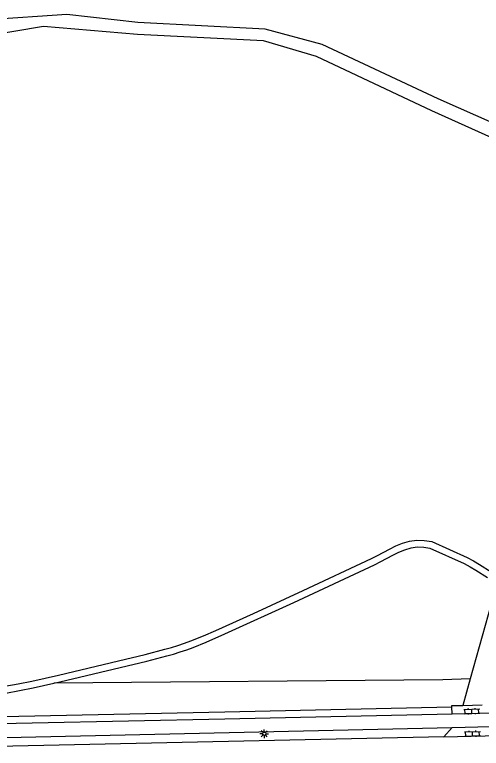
# Model space of a CAD drawing. Extents: x 128999 to 131010, y 395498 to 399007.
# Drawn here: x 129255.1 to 129323.1, y 396106.1 to 396213.1 of the extents above; entities that cross this region are included whole.
import ezdxf

# ---------------------------------------------------------------- set-up
doc = ezdxf.new("R2010")
doc.units = 0
for name, color, linetype in [('gg-knt-onverhard', 7, 'Continuous'), ('gg-knt-verharding', 7, 'Continuous'), ('gt-grn-groengrens', 7, 'Continuous'), ('gt-grn-groengrens NZ', 7, 'Continuous'), ('gt-symb-klinker verharding', 7, 'Continuous'), ('gt-symb-lichtmast', 7, 'Continuous')]:
    doc.layers.add(name, color=color, linetype=linetype)

# ---------------------------------------------------------------- blocks, each defined once
blk = doc.blocks.new('gt0-KL1')
at = {"layer": 'gt-symb-klinker verharding'}
for p, q in [((-1.15, 0.3), (1.15, 0.3)), ((-1, -0.3), (-1, 0.3)), ((-0.5, 0.3), (-0.5, 0.45)), ((0, -0.3), (0, 0.3)), ((0.5, 0.3), (0.5, 0.45)), ((1, -0.3), (1, 0.3)), ((-1.15, -0.3), (1.15, -0.3)), ((-0.5, -0.45), (-0.5, -0.3)), ((0.5, -0.45), (0.5, -0.3))]:
    blk.add_line(p, q, dxfattribs=at)
blk = doc.blocks.new('gt0-LMAST')
at = {"layer": 'gt-symb-lichtmast'}
for p, q in [((-0.18, 0.17), (-0.45, 0.44)), ((-0.01, 0.25), (-0.01, 0.62)), ((0.17, 0.17), (0.44, 0.44)), ((-0.26, 0), (-0.63, 0)), ((-0.18, -0.18), (-0.45, -0.45)), ((-0.01, -0.25), (-0.01, -0.63)), ((0.44, -0.45), (0.17, -0.18)), ((0.24, 0), (0.62, 0))]:
    blk.add_line(p, q, dxfattribs=at)
blk.add_circle((-0.01, 0), 0.25, dxfattribs=at)

msp = doc.modelspace()

# ---------------------------------------------------------------- linework, layer by layer
at = {"layer": 'gg-knt-onverhard'}
for p, q in [((129325.45, 396130.24), (129321.52, 396116.2)), ((129321.52, 396116.2), (129320.44, 396112.35))]:
    msp.add_line(p, q, dxfattribs=at)
for points in [[(129339.24, 396190.9), (129316.82, 396200.81), (129299.94, 396208.77), (129291.62, 396210.99), (129273.08, 396211.98), (129262.73, 396213.1), (129251.24, 396212.37), (129241.48, 396209.11), (129231.14, 396204.21), (129226.65, 396199.72)], [(129338.79, 396188.76), (129315.91, 396199.09), (129299.13, 396207), (129291.36, 396209.29), (129273.02, 396210.21), (129259.31, 396211.37), (129250.33, 396209.85), (129240.01, 396206.35), (129230.72, 396201.85), (129227.71, 396198.24)], [(129253.7, 396115.14), (129255.65, 396115.48), (129257.6, 396115.88), (129261.49, 396116.77), (129270.25, 396118.83), (129274.13, 396119.78), (129277.02, 396120.54), (129277.98, 396120.8), (129278.92, 396121.09), (129279.86, 396121.4), (129280.78, 396121.74), (129282.62, 396122.48), (129284.45, 396123.27), (129289.91, 396125.75), (129297.17, 396129.1), (129307.12, 396133.75), (129308, 396134.2), (129309.77, 396135.15), (129310.69, 396135.6), (129311.66, 396135.99), (129312.67, 396136.29), (129313.74, 396136.45), (129314.81, 396136.42), (129315.9, 396136.27), (129321.07, 396133.93), (129321.98, 396133.45), (129322.86, 396132.92), (129324.54, 396131.85)], [(129260.83, 396115.59), (129261.72, 396115.79), (129270.48, 396117.86), (129274.37, 396118.81), (129277.28, 396119.57), (129278.26, 396119.84), (129279.23, 396120.14), (129280.19, 396120.46), (129281.14, 396120.81), (129283.01, 396121.56), (129285.77, 396122.77), (129295.78, 396127.35), (129307.56, 396132.86), (129308.47, 396133.32), (129310.22, 396134.26), (129311.1, 396134.68), (129311.99, 396135.05), (129312.89, 396135.31), (129313.8, 396135.45), (129314.73, 396135.42), (129315.62, 396135.3), (129320.63, 396133.03), (129321.49, 396132.58), (129322.33, 396132.07), (129324.02, 396130.99)], [(129241.97, 396115.43), (129242.83, 396115.11), (129244.75, 396114.47), (129245.72, 396114.17), (129246.72, 396113.92), (129247.75, 396113.74), (129248.79, 396113.65), (129249.83, 396113.66), (129250.85, 396113.76), (129252.86, 396114.01), (129253.85, 396114.15), (129255.84, 396114.5), (129257.81, 396114.9), (129260.83, 396115.59)]]:
    msp.add_lwpolyline(points, dxfattribs=at)
at = {"layer": 'gg-knt-verharding'}
for p, q in [((129318.86, 396111.12), (129318.83, 396112.12)), ((129320.44, 396112.35), (129323.24, 396112.42)), ((129318.86, 396111.12), (129324.46, 396111.24)), ((129318.9, 396109.13), (129317.66, 396107.77)), ((129318.9, 396109.13), (129324.5, 396109.26)), ((129317.66, 396107.77), (129147.45, 396104)), ((129317.66, 396107.77), (129325.67, 396107.95))]:
    msp.add_line(p, q, dxfattribs=at)
for points in [[(129318.83, 396112.12), (129318.83, 396112.32), (129320.44, 396112.35)], [(129034.44, 396102.72), (129082.28, 396105.28), (129117.25, 396106.86), (129285.77, 396110.39), (129318.86, 396111.12)], [(129035.05, 396100.7), (129117.32, 396104.61), (129318.9, 396109.13)]]:
    msp.add_lwpolyline(points, dxfattribs=at)
at = {"layer": 'gt-grn-groengrens'}
msp.add_lwpolyline([(129321.52, 396116.2), (129317.51, 396116.09), (129260.83, 396115.59)], dxfattribs=at)
at = {"layer": 'gt-grn-groengrens NZ'}
msp.add_lwpolyline([(129034.44, 396103.72), (129082.23, 396106.28), (129117.22, 396107.86), (129285.75, 396111.39), (129318.83, 396112.12)], dxfattribs=at)

# ---------------------------------------------------------------- block references
at = {"layer": 'gt-symb-klinker verharding', "rotation": 2.1210963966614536}
for p in [(129321.75, 396111.48), (129321.85, 396108.21)]:
    msp.add_blockref('gt0-KL1', p, dxfattribs=at)
at = {"layer": 'gt-symb-lichtmast'}
msp.add_blockref('gt0-LMAST', (129291.5, 396108.21), dxfattribs=at)

doc.saveas('drawing.dxf')
